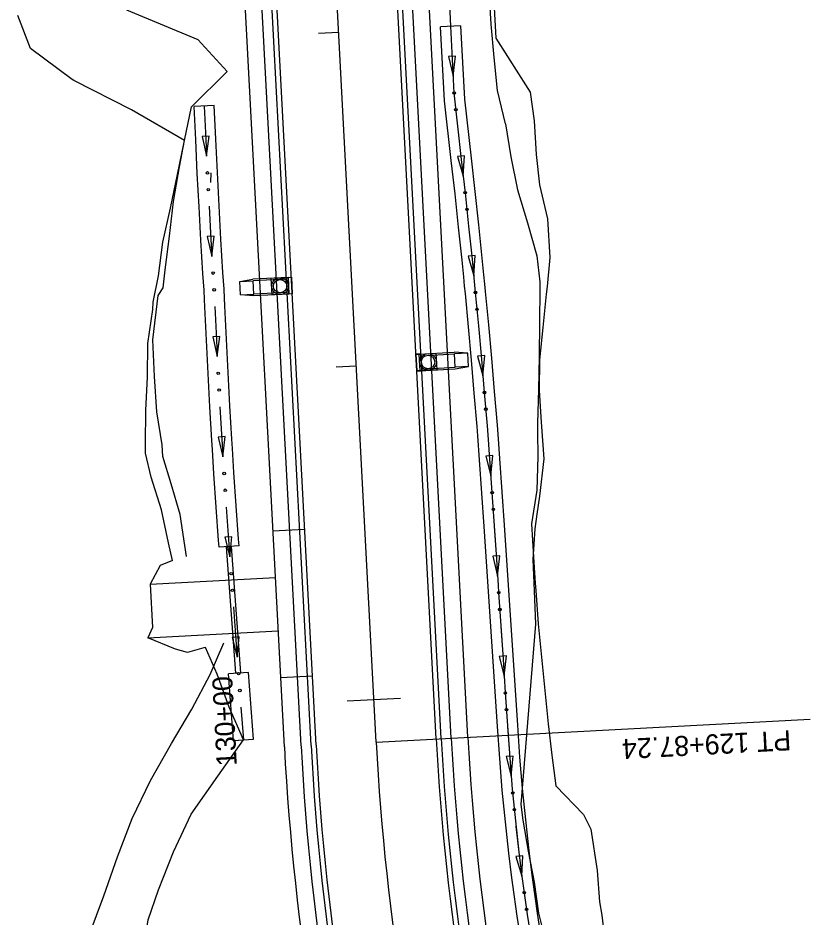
# Model space of a CAD drawing. Extents: x 979959 to 994833, y 1835619 to 1845316.
# Drawn here: x 992401.8 to 992638.8, y 1841689.9 to 1841958.9 of the extents above; entities that cross this region are included whole.
import ezdxf

# ---------------------------------------------------------------- set-up
doc = ezdxf.new("R2010")
doc.units = 0
for name, color, linetype in [('Future 5 Lane Construction Limits', 7, 'Continuous'), ('R_Drainage', 7, 'Continuous'), ('R_Horz Alg', 7, 'Continuous'), ('R_Horz Alg Annot', 7, 'Continuous'), ('R_Horz Alg Stationing', 7, 'Continuous'), ('R_Proposed Const Limits', 7, 'Continuous'), ('R_Proposed Road', 7, 'Continuous'), ('R_Special Ditch', 7, 'Continuous')]:
    doc.layers.add(name, color=color, linetype=linetype)

msp = doc.modelspace()

# ---------------------------------------------------------------- linework, layer by layer
at = {"layer": 'Future 5 Lane Construction Limits'}
for points in [[(992555.13, 1841936.67), (992544.84, 1841952.86), (992539.14, 1842056.63), (992543.41, 1842082.28), (992543.24, 1842087.29), (992542.46, 1842097.61), (992541.44, 1842107.37), (992541.12, 1842116.82), (992541.15, 1842126.86), (992540.77, 1842136.87), (992540.77, 1842146.45), (992541.26, 1842156.64), (992540.93, 1842167.72), (992539.18, 1842178.11), (992537.94, 1842187.98), (992536.34, 1842198.52), (992527.9, 1842231.75)], [(992451.57, 1841922.23), (992435.78, 1841931.39), (992418.52, 1841940.23), (992418.04, 1841940.46), (992405.52, 1841949.82), (992401.78, 1841959.63)], [(992552.35, 1841723.55), (992556.77, 1841777.49), (992556.31, 1841787.43), (992555.97, 1841796.9), (992556.49, 1841806.07), (992557.1, 1841810.42), (992557.88, 1841815.82), (992559.25, 1841827), (992558.4, 1841837.91), (992557.79, 1841847.42), (992557.93, 1841856.62), (992558.9, 1841866.24), (992559.96, 1841876.27), (992560.21, 1841878.57), (992561.04, 1841887.25), (992560.28, 1841898.83), (992557.95, 1841908.98), (992556.88, 1841918.1), (992556.3, 1841928.18), (992555.13, 1841936.67)], [(992452.25, 1841797.71), (992451.75, 1841801.07), (992450.3, 1841810.32), (992447.64, 1841819.5), (992445.14, 1841827.66), (992444.89, 1841831.12), (992443.32, 1841841.05), (992442.58, 1841851.61), (992442.14, 1841862.55), (992443.73, 1841875.84), (992445.27, 1841878.11), (992445.86, 1841883.51), (992447.09, 1841893.66), (992448.36, 1841903.99), (992450.15, 1841914.37), (992451.57, 1841922.23)], [(992459.49, 1841909.68), (992459.56, 1841912.61)], [(992423, 1841650.2), (992420.61, 1841661), (992420.56, 1841661.29), (992420.18, 1841672.69), (992423.08, 1841684.44), (992427.44, 1841696.22), (992431.51, 1841707.82), (992435.99, 1841719.31), (992441.41, 1841730.71), (992447.68, 1841741.75), (992453.77, 1841752.08), (992459.31, 1841762.39), (992463.4, 1841771.9)], [(992559.93, 1841681.88), (992557.61, 1841691.03), (992556.32, 1841700.33), (992554.53, 1841709.58), (992552.92, 1841718.88), (992552.35, 1841723.55)]]:
    msp.add_lwpolyline(points, dxfattribs=at)
at = {"layer": 'R_Drainage'}
for p, q in [((992534.18, 1841956.61), (992528.19, 1841956.29)), ((992529.36, 1841934.09), (992528.19, 1841956.29)), ((992534.18, 1841956.61), (992535.34, 1841934.6)), ((992460.53, 1841932.69), (992454.53, 1841932.38)), ((992468.13, 1841880.02), (992472.09, 1841880.72)), ((992482.58, 1841881.28), (992472.09, 1841880.73)), ((992482.11, 1841880.75), (992472.12, 1841880.23)), ((992477.85, 1841876.03), (992477.58, 1841881.02)), ((992482.08, 1841881.25), (992483.58, 1841881.33)), ((992482.32, 1841876.76), (992482.11, 1841880.75)), ((992482.84, 1841876.29), (992482.58, 1841881.28)), ((992468.13, 1841880.02), (992472.12, 1841880.23)), ((992468.34, 1841876.02), (992468.13, 1841880.02)), ((992472.33, 1841876.23), (992472.12, 1841880.23)), ((992468.34, 1841876.02), (992472.33, 1841876.23)), ((992472.36, 1841875.73), (992468.34, 1841876.02)), ((992482.32, 1841876.76), (992472.33, 1841876.23)), ((992482.84, 1841876.29), (992472.36, 1841875.73)), ((992521.84, 1841858.32), (992532.33, 1841858.88)), ((992536.35, 1841858.59), (992532.33, 1841858.88)), ((992522.34, 1841858.35), (992520.85, 1841858.27)), ((992522.11, 1841853.33), (992521.84, 1841858.32)), ((992522.37, 1841857.85), (992532.36, 1841858.38)), ((992522.58, 1841853.86), (992522.37, 1841857.85)), ((992526.84, 1841858.59), (992527.1, 1841853.59)), ((992536.35, 1841858.59), (992532.36, 1841858.38)), ((992532.57, 1841854.38), (992532.36, 1841858.38)), ((992536.56, 1841854.6), (992536.35, 1841858.59)), ((992522.11, 1841853.33), (992532.59, 1841853.88)), ((992522.58, 1841853.86), (992532.57, 1841854.38)), ((992536.56, 1841854.6), (992532.57, 1841854.38)), ((992532.59, 1841853.88), (992536.56, 1841854.6)), ((992467.94, 1841800.96), (992461.96, 1841800.52)), ((992465.68, 1841800.79), (992464.19, 1841800.68)), ((992467.01, 1841762.79), (992464.19, 1841800.68)), ((992468.51, 1841762.9), (992465.68, 1841800.79)), ((992470.74, 1841763.06), (992464.76, 1841762.62)), ((992468.51, 1841762.9), (992467.01, 1841762.79)), ((992466.23, 1841742.73), (992472.22, 1841743.04))]:
    msp.add_line(p, q, dxfattribs=at)
for points in [[(992535.34, 1841934.6), (992537.4, 1841916.91), (992538.52, 1841906.94), (992539.59, 1841896.97), (992540.62, 1841887), (992541.12, 1841882.01), (992541.39, 1841879.26), (992541.61, 1841877.02), (992542.55, 1841867.04), (992543.45, 1841857.06), (992544.3, 1841847.08), (992545.11, 1841837.1), (992545.33, 1841834.34), (992545.88, 1841827.11), (992546.6, 1841817.12), (992547.28, 1841807.13), (992551.22, 1841747.26), (992551.89, 1841737.71), (992552.67, 1841728.34), (992553.59, 1841718.98), (992554.64, 1841709.63), (992555.54, 1841702.39), (992555.81, 1841700.32), (992557.12, 1841691), (992558.55, 1841681.72)], [(992461.96, 1841800.52), (992461.81, 1841802.52), (992461.09, 1841812.5), (992460.42, 1841822.5), (992459.96, 1841829.73), (992459.79, 1841832.49), (992459.21, 1841842.49), (992458.67, 1841852.48), (992458.17, 1841862.49), (992457.72, 1841872.49), (992457.62, 1841874.69), (992457.44, 1841877.42), (992457.12, 1841882.41), (992456.52, 1841892.41), (992455.96, 1841902.41), (992455.44, 1841912.4), (992454.96, 1841922.41), (992454.53, 1841932.38)], [(992467.94, 1841800.96), (992467.79, 1841802.95), (992467.08, 1841812.92), (992466.41, 1841822.89), (992465.95, 1841830.1), (992465.78, 1841832.85), (992465.2, 1841842.82), (992464.66, 1841852.8), (992464.16, 1841862.77), (992463.71, 1841872.75), (992463.61, 1841875.02), (992463.43, 1841877.8), (992463.11, 1841882.79), (992462.51, 1841892.76), (992461.95, 1841902.73), (992461.43, 1841912.7), (992460.96, 1841922.68), (992460.53, 1841932.69)], [(992552.63, 1841680.76), (992551.18, 1841690.13), (992549.87, 1841699.51), (992549.59, 1841701.63), (992548.68, 1841708.93), (992547.62, 1841718.35), (992546.7, 1841727.8), (992545.91, 1841737.25), (992545.24, 1841746.86), (992541.3, 1841806.73), (992540.62, 1841816.7), (992539.9, 1841826.67), (992539.35, 1841833.88), (992539.13, 1841836.62), (992538.32, 1841846.58), (992537.47, 1841856.54), (992536.58, 1841866.49), (992535.64, 1841876.45), (992535.42, 1841878.67), (992535.15, 1841881.42), (992534.65, 1841886.39), (992533.63, 1841896.34), (992532.56, 1841906.28), (992531.44, 1841916.23), (992529.36, 1841934.09)], [(992483.58, 1841881.33), (992483.84, 1841876.34), (992482.34, 1841876.26), (992482.08, 1841881.25)], [(992520.85, 1841858.27), (992521.11, 1841853.28), (992522.61, 1841853.36), (992522.34, 1841858.35)], [(992466.23, 1841742.73), (992464.76, 1841762.62)], [(992472.22, 1841743.04), (992470.74, 1841763.06)]]:
    msp.add_lwpolyline(points, dxfattribs=at)
for points in [[(992477.85, 1841876.03), (992477.58, 1841881.02), (992482.58, 1841881.28), (992482.84, 1841876.29)], [(992482.34, 1841876.26), (992482.08, 1841881.26), (992483.58, 1841881.34), (992483.84, 1841876.34)], [(992522.34, 1841858.35), (992522.61, 1841853.36), (992521.11, 1841853.28), (992520.85, 1841858.27)], [(992526.84, 1841858.59), (992527.1, 1841853.59), (992522.11, 1841853.33), (992521.84, 1841858.32)]]:
    msp.add_lwpolyline(points, close=True, dxfattribs=at)
for centre, radius in [((992480.21, 1841878.65), 2.5), ((992480.21, 1841878.65), 2.5), ((992480.21, 1841878.65), 2), ((992480.21, 1841878.65), 2), ((992524.47, 1841855.96), 2.5), ((992524.47, 1841855.96), 2.5), ((992524.47, 1841855.96), 2), ((992524.47, 1841855.96), 2)]:
    msp.add_circle(centre, radius, dxfattribs=at)
at = {"layer": 'R_Horz Alg'}
msp.add_line((992508.95, 1841742.22), (992480.63, 1842278.55), dxfattribs=at)
msp.add_arc((993224.15, 1841779.99), 716.2, 183.02281, 208.19343, dxfattribs=at)
at = {"layer": 'R_Horz Alg Annot'}
msp.add_lwpolyline([(992508.95, 1841742.22), (992638.77, 1841749.08)], dxfattribs=at)
at = {"layer": 'R_Horz Alg Stationing'}
for points in [[(992491.74, 1841954.37), (992497.73, 1841954.68)], [(992497.01, 1841854.51), (992503, 1841854.82)], [(992500.29, 1841754.54), (992516.27, 1841755.38)]]:
    msp.add_lwpolyline(points, dxfattribs=at)
at = {"layer": 'R_Proposed Const Limits'}
for points in [[(992547.69, 1841927.28), (992545.23, 1841937.16), (992544.27, 1841947.13), (992543.35, 1841957.09), (992542.81, 1841967.08), (992542.4, 1841977.07)], [(992434.25, 1841961.35), (992455.63, 1841952.46), (992464.4, 1841942.91), (992453.69, 1841932.33)], [(992448.05, 1841796.58), (992446.81, 1841801.79), (992444.75, 1841811.69), (992441.62, 1841821.54), (992439.96, 1841828.7), (992439.89, 1841831.46), (992440.07, 1841841.49), (992440.53, 1841851.52), (992440.62, 1841861.54), (992442.1, 1841871.63), (992442.26, 1841873.89), (992443.87, 1841881.74), (992445.12, 1841891.82), (992447.39, 1841901.96), (992449.48, 1841912.08), (992451.58, 1841922.21), (992453.69, 1841932.33)], [(992547.69, 1841927.28), (992549.2, 1841917.35), (992551.25, 1841907.44), (992554.28, 1841897.59), (992557.06, 1841887.72), (992557.92, 1841879.99), (992557.91, 1841877.75), (992557.83, 1841867.73), (992557.69, 1841857.71), (992557.5, 1841847.69), (992557.26, 1841837.66), (992557.19, 1841834.89), (992557.28, 1841827.65), (992557, 1841817.62), (992555.42, 1841807.52), (992556.01, 1841797.54), (992556.55, 1841789.8), (992556.71, 1841787.56), (992557.43, 1841777.59), (992558.4, 1841767.62), (992559.38, 1841757.66), (992560.46, 1841747.7), (992561.56, 1841738.28), (992562.72, 1841729.07), (992570.95, 1841720.52), (992573.22, 1841716.15), (992575.06, 1841703.74), (992575.81, 1841694.42), (992576.49, 1841690.39), (992577.2, 1841684.43)], [(992448.05, 1841796.58), (992444.35, 1841795.07), (992441.36, 1841789.48)], [(992457.9, 1841770.56), (992457.39, 1841770.41), (992452.46, 1841769.04), (992448.95, 1841770.02), (992440.65, 1841773.42)], [(992469.21, 1841742.89), (992465.02, 1841752.68), (992461.38, 1841762.5), (992457.9, 1841770.56)], [(992472.41, 1841535.7), (992468.21, 1841545.96), (992463.88, 1841556.2), (992459.24, 1841566.39), (992455.27, 1841576.81), (992452.59, 1841587.59), (992449.18, 1841598.19), (992446.38, 1841608.95), (992444.2, 1841619.86), (992441.39, 1841630.64), (992439.46, 1841641.6), (992437.75, 1841652.59), (992437.57, 1841663.81), (992438.09, 1841675.08), (992440.34, 1841686.5), (992440.76, 1841689.03), (992443.83, 1841697.95), (992448.28, 1841709.35), (992453.64, 1841720.67), (992461.56, 1841731.98), (992469.22, 1841742.86)]]:
    msp.add_lwpolyline(points, dxfattribs=at)
at = {"layer": 'R_Proposed Road'}
for p, q in [((992526.92, 1841743.17), (992498.6, 1842279.5)), ((992528.42, 1841743.25), (992500.1, 1842279.58)), ((992531.42, 1841743.41), (992503.1, 1842279.74)), ((992536.41, 1841743.67), (992508.09, 1842280)), ((992481.49, 1841740.77), (992453.17, 1842277.1)), ((992486.48, 1841741.04), (992458.16, 1842277.36)), ((992489.48, 1841741.19), (992461.15, 1842277.52)), ((992490.97, 1841741.27), (992462.65, 1842277.6)), ((992478.07, 1841805.44), (992487.56, 1841805.94)), ((992441.36, 1841789.48), (992478.81, 1841791.46)), ((992440.65, 1841773.42), (992479.65, 1841775.48)), ((992480.39, 1841761.5), (992489.88, 1841762))]:
    msp.add_line(p, q, dxfattribs=at)
msp.add_lwpolyline([(992441.36, 1841789.48), (992442.05, 1841776.5), (992440.65, 1841773.42)], dxfattribs=at)
for radius in [696.7, 693.7, 688.7, 743.7, 738.7, 735.7, 734.2, 698.2]:
    msp.add_arc((993224.15, 1841779.99), radius, 183.02281, 208.19343, dxfattribs=at)
at = {"layer": 'R_Special Ditch'}
for p, q in [((992532.72, 1841947.52), (992530.6, 1841947.41)), ((992530.6, 1841947.41), (992531.98, 1841941.47)), ((992531.98, 1841941.47), (992532.72, 1841947.52)), ((992458.97, 1841923.59), (992456.86, 1841923.49)), ((992456.86, 1841923.49), (992458.2, 1841917.55)), ((992458.2, 1841917.55), (992458.97, 1841923.59)), ((992535.36, 1841917.67), (992533.26, 1841917.44)), ((992533.26, 1841917.44), (992534.98, 1841911.59)), ((992534.98, 1841911.59), (992535.36, 1841917.67)), ((992460.51, 1841893.61), (992458.4, 1841893.48)), ((992458.4, 1841893.48), (992459.82, 1841887.55)), ((992459.82, 1841887.55), (992460.51, 1841893.61)), ((992538.59, 1841887.8), (992536.49, 1841887.59)), ((992536.49, 1841887.59), (992538.13, 1841881.72)), ((992538.13, 1841881.72), (992538.59, 1841887.8)), ((992462.18, 1841863.61), (992460.06, 1841863.5)), ((992460.06, 1841863.5), (992461.42, 1841857.56)), ((992461.42, 1841857.56), (992462.18, 1841863.61)), ((992541.43, 1841857.88), (992539.32, 1841857.7)), ((992539.32, 1841857.7), (992540.89, 1841851.81)), ((992540.89, 1841851.81), (992541.43, 1841857.88)), ((992463.79, 1841833.62), (992461.68, 1841833.49)), ((992461.68, 1841833.49), (992463.1, 1841827.57)), ((992463.1, 1841827.57), (992463.79, 1841833.62)), ((992543.88, 1841827.93), (992541.76, 1841827.77)), ((992541.76, 1841827.77), (992543.25, 1841821.86)), ((992543.25, 1841821.86), (992543.88, 1841827.93)), ((992465.79, 1841803.67), (992463.68, 1841803.51)), ((992463.68, 1841803.51), (992465.18, 1841797.6)), ((992465.18, 1841797.6), (992465.79, 1841803.67)), ((992545.94, 1841797.95), (992543.83, 1841797.81)), ((992543.83, 1841797.81), (992545.28, 1841791.89)), ((992545.28, 1841791.89), (992545.94, 1841797.95)), ((992468.01, 1841773.71), (992465.9, 1841773.55)), ((992465.9, 1841773.55), (992467.39, 1841767.65)), ((992467.39, 1841767.65), (992468.01, 1841773.71)), ((992547.91, 1841767.98), (992545.8, 1841767.84)), ((992545.8, 1841767.84), (992547.25, 1841761.92)), ((992547.25, 1841761.92), (992547.91, 1841767.98)), ((992549.91, 1841738.03), (992547.81, 1841737.85)), ((992547.81, 1841737.85), (992549.36, 1841731.96)), ((992549.36, 1841731.96), (992549.91, 1841738.03)), ((992552.86, 1841708.18), (992550.76, 1841707.92)), ((992550.76, 1841707.92), (992552.55, 1841702.09)), ((992552.55, 1841702.09), (992552.86, 1841708.18))]:
    msp.add_line(p, q, dxfattribs=at)
for points in [[(992529.84, 1841986.42), (992531.18, 1841956.45)], [(992531.18, 1841956.45), (992531.71, 1841946.46), (992532.24, 1841936.48), (992533.26, 1841926.52), (992534.42, 1841916.57), (992535.54, 1841906.61), (992536.61, 1841896.65), (992537.64, 1841886.69), (992538.41, 1841878.96), (992538.62, 1841876.73), (992539.56, 1841866.77), (992540.46, 1841856.8), (992541.31, 1841846.83), (992542.12, 1841836.86), (992542.34, 1841834.11), (992542.89, 1841826.89), (992543.61, 1841816.91), (992544.29, 1841806.93), (992544.95, 1841796.95), (992545.46, 1841789.21), (992545.6, 1841786.98), (992546.26, 1841777), (992546.92, 1841767.02), (992547.57, 1841757.04), (992548.23, 1841747.06), (992548.9, 1841737.48), (992549.69, 1841728.07), (992550.61, 1841718.67), (992551.66, 1841709.28), (992552.56, 1841702.01), (992552.84, 1841699.91), (992554.15, 1841690.57), (992555.59, 1841681.24)], [(992531.18, 1841956.45), (992531.71, 1841946.46), (992531.98, 1841941.47)], [(992457.53, 1841932.53), (992457.96, 1841922.54), (992458.2, 1841917.55)], [(992533.26, 1841926.53), (992533.26, 1841926.52), (992533.27, 1841926.49)], [(992533.27, 1841926.49), (992534.42, 1841916.57), (992534.98, 1841911.59)], [(992458.95, 1841902.57), (992458.95, 1841902.57), (992458.95, 1841902.53)], [(992458.95, 1841902.53), (992459.51, 1841892.58), (992459.82, 1841887.55)], [(992536.61, 1841896.68), (992536.61, 1841896.65), (992536.61, 1841896.64)], [(992536.61, 1841896.64), (992537.64, 1841886.69), (992538.13, 1841881.72)], [(992460.71, 1841872.58), (992460.72, 1841872.54)], [(992460.72, 1841872.54), (992461.16, 1841862.63), (992461.42, 1841857.56)], [(992539.56, 1841866.79), (992539.56, 1841866.77), (992539.57, 1841866.75)], [(992539.57, 1841866.75), (992540.46, 1841856.8), (992540.89, 1841851.81)], [(992462.21, 1841842.58), (992462.21, 1841842.54)], [(992462.21, 1841842.54), (992462.79, 1841832.67), (992462.95, 1841829.92), (992463.1, 1841827.57)], [(992542.12, 1841836.86), (992542.13, 1841836.82)], [(992542.13, 1841836.82), (992542.34, 1841834.11), (992542.89, 1841826.89), (992543.25, 1841821.86)], [(992464.09, 1841812.6), (992464.1, 1841812.57)], [(992464.1, 1841812.56), (992464.8, 1841802.74), (992465.18, 1841797.6)], [(992544.29, 1841806.9), (992544.29, 1841806.86)], [(992544.29, 1841806.86), (992544.95, 1841796.95), (992545.28, 1841791.89)], [(992466.28, 1841782.64), (992466.29, 1841782.61)], [(992466.29, 1841782.61), (992467.01, 1841772.81), (992467.39, 1841767.65)], [(992546.26, 1841776.93), (992546.27, 1841776.89)], [(992546.27, 1841776.89), (992546.92, 1841767.02), (992547.25, 1841761.92)], [(992468.5, 1841752.69), (992468.5, 1841752.65)], [(992468.5, 1841752.65), (992469.22, 1841742.89)], [(992548.24, 1841746.95), (992548.24, 1841746.92)], [(992548.24, 1841746.92), (992548.9, 1841737.48), (992549.36, 1841731.96)], [(992550.79, 1841717.03), (992550.79, 1841716.99)], [(992550.79, 1841716.99), (992551.66, 1841709.28), (992552.55, 1841702.09)]]:
    msp.add_lwpolyline(points, dxfattribs=at)
for centre in [(992532.28, 1841936.48), (992532.79, 1841931.49), (992458.47, 1841912.55), (992458.73, 1841907.55), (992535.57, 1841906.62), (992536.11, 1841901.64), (992460.16, 1841882.56), (992460.48, 1841877.56), (992538.66, 1841876.74), (992539.13, 1841871.75), (992461.7, 1841852.56), (992461.97, 1841847.56), (992541.35, 1841846.82), (992541.76, 1841841.83), (992463.46, 1841822.58), (992463.79, 1841817.58), (992543.65, 1841816.87), (992543.99, 1841811.88), (992465.58, 1841792.61), (992465.95, 1841787.62), (992545.64, 1841786.9), (992545.97, 1841781.9), (992467.8, 1841762.66), (992468.17, 1841757.66), (992547.62, 1841756.93), (992547.94, 1841751.93), (992549.83, 1841726.97), (992550.32, 1841721.99), (992553.26, 1841697.14), (992553.96, 1841692.18)]:
    msp.add_circle(centre, 0.375, dxfattribs=at)

# ---------------------------------------------------------------- texts
at = {"layer": 'R_Horz Alg Annot'}
msp.add_text('PT 129+87.24', height=6, rotation=183.0228, dxfattribs=at).set_placement((992632.94, 1841745.77))
at = {"layer": 'R_Horz Alg Stationing'}
msp.add_text('130+00', height=6, rotation=93.0228, dxfattribs=at).set_placement((992467.27, 1841735.13))

doc.saveas('drawing.dxf')
